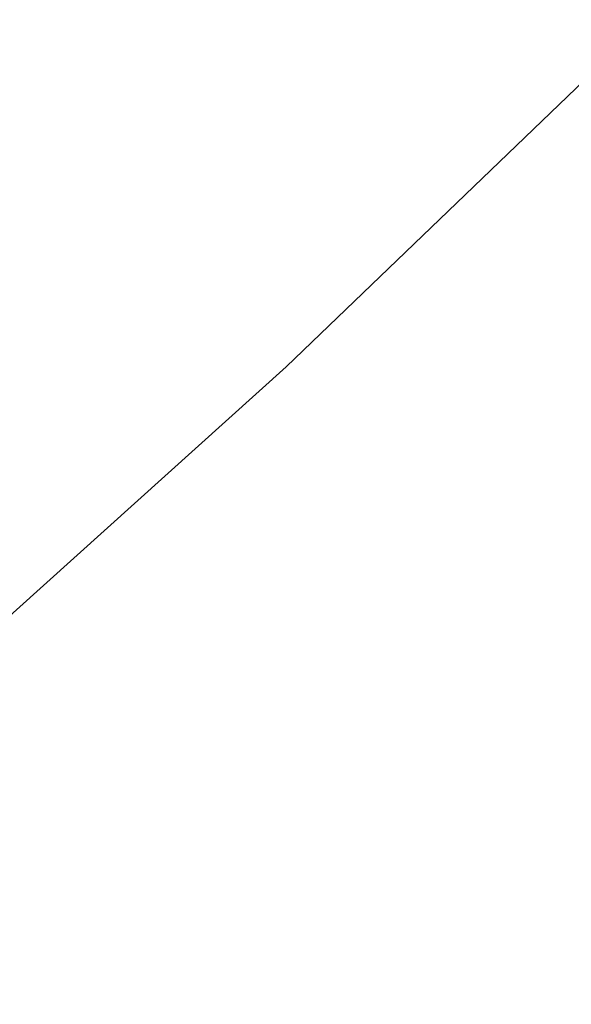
# Model space of a CAD drawing. Extents: x 10527 to 38813, y 13847 to 37526.
# Tile 343 of 656: x 35445.43 to 35446.98, y 36325.05 to 36327.82. Entities that reach past the tile are written whole.
import ezdxf

# ---------------------------------------------------------------- set-up
doc = ezdxf.new("R2010")
doc.units = 0
doc.header["$LTSCALE"] = 0.5
doc.header["$MEASUREMENT"] = 0
doc.layers.add('(032) Горизонтали утолщенные', color=32, linetype='Continuous', lineweight=30)
doc.layers.add('.', color=7, linetype='Continuous', lineweight=15)

# ---------------------------------------------------------------- blocks, each defined once
blk = doc.blocks.new('gergrgrre')
at = {"layer": '(032) Горизонтали утолщенные', "color": 32}
blk.add_polyline3d([(360282.4434, 4200430.6786, 540), (360283.18, 4200431.16, 540), (360284.49, 4200432.03, 540), (360285.81, 4200432.94, 540), (360287.13, 4200433.87, 540), (360288.43, 4200434.82, 540), (360289.68, 4200435.78, 540), (360290.88, 4200436.75, 540), (360292.02, 4200437.73, 540), (360293.12, 4200438.72, 540), (360294.15, 4200439.71, 540), (360295.13, 4200440.71, 540), (360296.05, 4200441.71, 540), (360296.91, 4200442.71, 540), (360297.73, 4200443.74, 540), (360298.54, 4200444.81, 540), (360299.36, 4200445.95, 540), (360300.22, 4200447.18, 540), (360301.14, 4200448.52, 540)], dxfattribs=at)

msp = doc.modelspace()

# ---------------------------------------------------------------- hatches: boundary and pattern name
at = {"layer": '.', "ltscale": 0.149071}
h = msp.add_hatch(color=256, dxfattribs=at)
h.dxf.hatch_style = 1
h.set_gradient(color1=(255, 255, 255), tint=1)
h.paths.add_polyline_path([(35043.2971, 36082.0132), (36343.2971, 36082.0132), (36343.2971, 37217.0132), (35043.2971, 37217.0132)])
h.paths.add_polyline_path([(35058.2971, 37202.0132), (36328.2971, 37202.0132), (36328.2971, 36097.0132), (35058.2971, 36097.0132)], flags=16)

# ---------------------------------------------------------------- block references
at = {"linetype": 'Continuous'}
msp.add_blockref('gergrgrre', (-324846.9437, -4164111.8779), dxfattribs=at)

doc.saveas('drawing.dxf')
